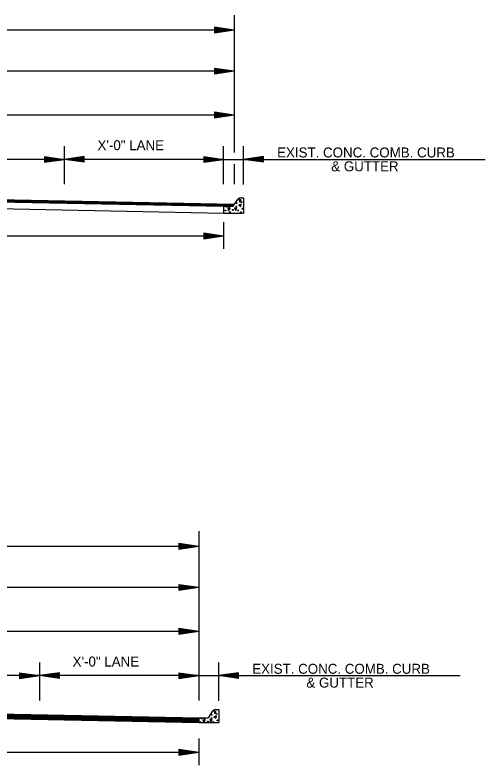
# Model space of a CAD drawing. Extents: x 544199 to 1930787, y -1968972 to 596640.
# Drawn here: x 552147 to 552500, y -1968937 to -1968373 of the extents above; entities that cross this region are included whole.
import ezdxf

# ---------------------------------------------------------------- set-up
doc = ezdxf.new("R2010")
doc.units = 0
doc.layers.add('R_Draft', color=7, linetype='Continuous')

msp = doc.modelspace()

# ---------------------------------------------------------------- linework, layer by layer
at = {"layer": 'R_Draft'}
for p, q in [((551696.09, -1968384.04), (552311.66, -1968384.04)), ((552296.66, -1968381.79), (552311.66, -1968384.04)), ((552296.66, -1968381.79), (552296.66, -1968386.29)), ((552296.66, -1968382.16), (552309.16, -1968384.04)), ((552296.66, -1968382.55), (552306.58, -1968384.04)), ((552296.66, -1968382.92), (552304.08, -1968384.04)), ((552296.66, -1968383.31), (552301.54, -1968384.04)), ((552296.66, -1968383.69), (552299.03, -1968384.04)), ((552296.66, -1968386.29), (552311.66, -1968384.04)), ((552296.66, -1968384.77), (552301.54, -1968384.04)), ((552296.66, -1968385.53), (552306.58, -1968384.04)), ((552296.66, -1968385.91), (552309.16, -1968384.04)), ((552296.66, -1968385.16), (552304.08, -1968384.04)), ((552296.66, -1968384.39), (552299.03, -1968384.04)), ((551696.09, -1968414.91), (552311.66, -1968414.91)), ((552296.66, -1968412.66), (552311.66, -1968414.91)), ((552296.66, -1968412.66), (552296.66, -1968417.16)), ((552296.66, -1968413.03), (552309.16, -1968414.91)), ((552296.66, -1968413.42), (552306.58, -1968414.91)), ((552296.66, -1968413.79), (552304.08, -1968414.91)), ((552296.66, -1968414.18), (552301.54, -1968414.91)), ((552296.66, -1968414.56), (552299.03, -1968414.91)), ((552296.66, -1968417.16), (552311.66, -1968414.91)), ((552296.66, -1968415.64), (552301.54, -1968414.91)), ((552296.66, -1968416.4), (552306.58, -1968414.91)), ((552296.66, -1968416.78), (552309.16, -1968414.91)), ((552296.66, -1968416.03), (552304.08, -1968414.91)), ((552296.66, -1968415.26), (552299.03, -1968414.91)), ((551696.09, -1968447.84), (552311.66, -1968447.84)), ((552296.66, -1968445.59), (552311.66, -1968447.84)), ((552296.66, -1968445.59), (552296.66, -1968450.09)), ((552296.66, -1968445.96), (552309.16, -1968447.84)), ((552296.66, -1968446.35), (552306.58, -1968447.84)), ((552296.66, -1968446.72), (552304.08, -1968447.84)), ((552296.66, -1968447.11), (552301.54, -1968447.84)), ((552296.66, -1968447.49), (552299.03, -1968447.84)), ((552296.66, -1968450.09), (552311.66, -1968447.84)), ((552296.66, -1968448.57), (552301.54, -1968447.84)), ((552296.66, -1968449.33), (552306.58, -1968447.84)), ((552296.66, -1968449.71), (552309.16, -1968447.84)), ((552296.66, -1968448.96), (552304.08, -1968447.84)), ((552296.66, -1968448.19), (552299.03, -1968447.84)), ((552183.92, -1968500.03), (552183.92, -1968471.48)), ((552303.68, -1968500.03), (552303.68, -1968471.48)), ((552318.7, -1968500.2), (552318.7, -1968471.48)), ((552183.78, -1968481.38), (552063.85, -1968481.38)), ((552168.78, -1968479.13), (552183.78, -1968481.38)), ((552168.78, -1968479.13), (552168.78, -1968483.63)), ((552168.78, -1968479.5), (552181.27, -1968481.38)), ((552168.78, -1968479.88), (552178.69, -1968481.38)), ((552168.78, -1968480.26), (552176.19, -1968481.38)), ((552168.78, -1968480.65), (552173.65, -1968481.38)), ((552168.78, -1968481.02), (552171.15, -1968481.38)), ((552168.78, -1968483.63), (552183.78, -1968481.38)), ((552168.78, -1968482.11), (552173.65, -1968481.38)), ((552168.78, -1968482.87), (552178.69, -1968481.38)), ((552168.78, -1968483.25), (552181.27, -1968481.38)), ((552168.78, -1968482.49), (552176.19, -1968481.38)), ((552168.78, -1968481.73), (552171.15, -1968481.38)), ((552198.78, -1968479.13), (552183.78, -1968481.38)), ((552303.7, -1968481.38), (552183.78, -1968481.38)), ((552198.78, -1968483.63), (552183.78, -1968481.38)), ((552198.78, -1968479.5), (552186.28, -1968481.38)), ((552198.78, -1968483.25), (552186.28, -1968481.38)), ((552198.78, -1968479.88), (552188.86, -1968481.38)), ((552198.78, -1968482.87), (552188.86, -1968481.38)), ((552198.78, -1968480.26), (552191.36, -1968481.38)), ((552198.78, -1968482.49), (552191.36, -1968481.38)), ((552198.78, -1968480.64), (552193.9, -1968481.38)), ((552198.78, -1968482.1), (552193.9, -1968481.38)), ((552198.78, -1968481.02), (552196.41, -1968481.38)), ((552198.78, -1968481.73), (552196.41, -1968481.38)), ((552198.78, -1968483.63), (552198.78, -1968479.13)), ((552288.7, -1968479.13), (552303.7, -1968481.38)), ((552288.7, -1968479.13), (552288.7, -1968483.63)), ((552288.7, -1968479.5), (552301.2, -1968481.38)), ((552288.7, -1968479.88), (552298.62, -1968481.38)), ((552288.7, -1968480.26), (552296.12, -1968481.38)), ((552288.7, -1968480.65), (552293.58, -1968481.38)), ((552288.7, -1968481.02), (552291.07, -1968481.38)), ((552288.7, -1968483.63), (552303.7, -1968481.38)), ((552288.7, -1968482.11), (552293.58, -1968481.38)), ((552288.7, -1968482.87), (552298.62, -1968481.38)), ((552288.7, -1968483.25), (552301.2, -1968481.38)), ((552288.7, -1968482.49), (552296.12, -1968481.38)), ((552288.7, -1968481.73), (552291.07, -1968481.38)), ((552303.7, -1968481.38), (552500.39, -1968481.38)), ((552333.71, -1968479.13), (552318.71, -1968481.38)), ((552333.71, -1968483.63), (552318.71, -1968481.38)), ((552333.71, -1968479.51), (552321.22, -1968481.38)), ((552333.71, -1968483.26), (552321.22, -1968481.38)), ((552333.71, -1968479.89), (552323.8, -1968481.38)), ((552333.71, -1968482.88), (552323.8, -1968481.38)), ((552333.71, -1968480.27), (552326.29, -1968481.38)), ((552333.71, -1968482.5), (552326.29, -1968481.38)), ((552333.71, -1968480.65), (552328.84, -1968481.38)), ((552333.71, -1968482.11), (552328.84, -1968481.38)), ((552333.71, -1968481.03), (552331.34, -1968481.38)), ((552333.71, -1968481.74), (552331.34, -1968481.38)), ((552333.71, -1968483.63), (552333.71, -1968479.13)), ((552003.92, -1968508.99), (552311.66, -1968515.14)), ((552003.92, -1968509.29), (552311.48, -1968515.44)), ((552003.92, -1968509.59), (552311.29, -1968515.74)), ((552003.92, -1968509.89), (552311.1, -1968516.03)), ((552003.92, -1968510.19), (552310.91, -1968516.33)), ((552003.92, -1968510.49), (552310.73, -1968516.63)), ((552003.92, -1968510.69), (552303.68, -1968516.68)), ((552316.54, -1968510.39), (552318.7, -1968510.43)), ((552318.7, -1968510.43), (552318.7, -1968521.78)), ((552003.99, -1968515.79), (552303.68, -1968521.78)), ((552303.68, -1968516.68), (552303.68, -1968521.78)), ((552303.68, -1968516.69), (552310.69, -1968516.69)), ((552303.68, -1968516.69), (552303.68, -1968520.18)), ((552303.68, -1968516.69), (552310.69, -1968516.69)), ((552303.68, -1968516.69), (552303.68, -1968520.18)), ((552313.72, -1968511.89), (552310.69, -1968516.69)), ((552303.68, -1968521.78), (552318.7, -1968521.78)), ((552303.68, -1968528.59), (552303.68, -1968548.59)), ((551704, -1968538.84), (552303.68, -1968538.84)), ((552288.68, -1968536.59), (552303.68, -1968538.84)), ((552288.68, -1968536.59), (552288.68, -1968541.09)), ((552288.68, -1968536.97), (552301.17, -1968538.84)), ((552288.68, -1968537.35), (552298.59, -1968538.84)), ((552288.68, -1968537.72), (552296.09, -1968538.84)), ((552288.68, -1968538.11), (552293.55, -1968538.84)), ((552288.68, -1968538.49), (552291.05, -1968538.84)), ((552288.68, -1968541.09), (552303.68, -1968538.84)), ((552288.68, -1968539.58), (552293.55, -1968538.84)), ((552288.68, -1968540.33), (552298.59, -1968538.84)), ((552288.68, -1968540.72), (552301.17, -1968538.84)), ((552288.68, -1968539.96), (552296.09, -1968538.84)), ((552288.68, -1968539.19), (552291.05, -1968538.84)), ((552269.97, -1968770.27), (552284.97, -1968772.52)), ((552269.97, -1968770.27), (552269.97, -1968774.77)), ((552269.97, -1968770.64), (552282.47, -1968772.52)), ((551685.27, -1968772.52), (552284.97, -1968772.52)), ((552269.97, -1968771.02), (552279.89, -1968772.52)), ((552269.97, -1968771.4), (552277.39, -1968772.52)), ((552269.97, -1968771.79), (552274.85, -1968772.52)), ((552269.97, -1968772.16), (552272.34, -1968772.52)), ((552269.97, -1968774.77), (552284.97, -1968772.52)), ((552269.97, -1968773.25), (552274.85, -1968772.52)), ((552269.97, -1968774.01), (552279.89, -1968772.52)), ((552269.97, -1968774.39), (552282.47, -1968772.52)), ((552269.97, -1968773.63), (552277.39, -1968772.52)), ((552269.97, -1968772.87), (552272.34, -1968772.52)), ((551685.27, -1968803.39), (552284.97, -1968803.39)), ((552269.97, -1968801.14), (552284.97, -1968803.39)), ((552269.97, -1968801.14), (552269.97, -1968805.64)), ((552269.97, -1968801.51), (552282.47, -1968803.39)), ((552269.97, -1968801.89), (552279.89, -1968803.39)), ((552269.97, -1968802.27), (552277.39, -1968803.39)), ((552269.97, -1968802.66), (552274.85, -1968803.39)), ((552269.97, -1968803.03), (552272.34, -1968803.39)), ((552269.97, -1968805.64), (552284.97, -1968803.39)), ((552269.97, -1968804.12), (552274.85, -1968803.39)), ((552269.97, -1968804.88), (552279.89, -1968803.39)), ((552269.97, -1968805.26), (552282.47, -1968803.39)), ((552269.97, -1968804.5), (552277.39, -1968803.39)), ((552269.97, -1968803.74), (552272.34, -1968803.39)), ((551685.27, -1968836.32), (552284.97, -1968836.32)), ((552269.97, -1968834.07), (552284.97, -1968836.32)), ((552269.97, -1968834.07), (552269.97, -1968838.57)), ((552269.97, -1968834.44), (552282.47, -1968836.32)), ((552269.97, -1968834.82), (552279.89, -1968836.32)), ((552269.97, -1968835.2), (552277.39, -1968836.32)), ((552269.97, -1968835.59), (552274.85, -1968836.32)), ((552269.97, -1968835.96), (552272.34, -1968836.32)), ((552269.97, -1968838.57), (552284.97, -1968836.32)), ((552269.97, -1968837.05), (552274.85, -1968836.32)), ((552269.97, -1968837.81), (552279.89, -1968836.32)), ((552269.97, -1968838.19), (552282.47, -1968836.32)), ((552269.97, -1968837.43), (552277.39, -1968836.32)), ((552269.97, -1968836.67), (552272.34, -1968836.32)), ((552165.19, -1968888.51), (552165.19, -1968859.96)), ((552299.97, -1968888.68), (552299.97, -1968859.96)), ((552165.05, -1968869.85), (552045.12, -1968869.85)), ((552150.05, -1968867.6), (552165.05, -1968869.85)), ((552150.05, -1968867.6), (552150.05, -1968872.1)), ((552150.05, -1968867.98), (552162.54, -1968869.85)), ((552150.05, -1968868.36), (552159.96, -1968869.85)), ((552150.05, -1968868.74), (552157.46, -1968869.85)), ((552150.05, -1968869.13), (552154.92, -1968869.85)), ((552150.05, -1968869.5), (552152.42, -1968869.85)), ((552150.05, -1968872.1), (552165.05, -1968869.85)), ((552150.05, -1968870.59), (552154.92, -1968869.85)), ((552150.05, -1968871.35), (552159.96, -1968869.85)), ((552150.05, -1968871.73), (552162.54, -1968869.85)), ((552150.05, -1968870.97), (552157.46, -1968869.85)), ((552150.05, -1968870.21), (552152.42, -1968869.85)), ((552180.05, -1968867.6), (552165.05, -1968869.85)), ((552284.97, -1968869.85), (552165.05, -1968869.85)), ((552180.05, -1968872.1), (552165.05, -1968869.85)), ((552180.05, -1968867.98), (552167.55, -1968869.85)), ((552180.05, -1968871.73), (552167.55, -1968869.85)), ((552180.05, -1968868.36), (552170.13, -1968869.85)), ((552180.05, -1968871.35), (552170.13, -1968869.85)), ((552180.05, -1968868.74), (552172.63, -1968869.85)), ((552180.05, -1968870.97), (552172.63, -1968869.85)), ((552180.05, -1968869.12), (552175.17, -1968869.85)), ((552180.05, -1968870.58), (552175.17, -1968869.85)), ((552180.05, -1968869.5), (552177.68, -1968869.85)), ((552180.05, -1968870.21), (552177.68, -1968869.85)), ((552180.05, -1968872.1), (552180.05, -1968867.6)), ((552269.97, -1968867.6), (552284.97, -1968869.85)), ((552269.97, -1968867.6), (552269.97, -1968872.1)), ((552269.97, -1968867.98), (552282.47, -1968869.85)), ((552269.97, -1968868.36), (552279.89, -1968869.85)), ((552269.97, -1968868.74), (552277.39, -1968869.85)), ((552269.97, -1968869.13), (552274.85, -1968869.85)), ((552269.97, -1968869.5), (552272.34, -1968869.85)), ((552269.97, -1968872.1), (552284.97, -1968869.85)), ((552269.97, -1968870.59), (552274.85, -1968869.85)), ((552269.97, -1968871.35), (552279.89, -1968869.85)), ((552269.97, -1968871.73), (552282.47, -1968869.85)), ((552269.97, -1968870.97), (552277.39, -1968869.85)), ((552269.97, -1968870.21), (552272.34, -1968869.85)), ((552284.97, -1968869.85), (552481.66, -1968869.85)), ((552314.79, -1968867.6), (552299.79, -1968869.85)), ((552314.79, -1968872.1), (552299.79, -1968869.85)), ((552314.79, -1968867.98), (552302.29, -1968869.85)), ((552314.79, -1968871.73), (552302.29, -1968869.85)), ((552314.79, -1968868.36), (552304.87, -1968869.85)), ((552314.79, -1968871.35), (552304.87, -1968869.85)), ((552314.79, -1968868.74), (552307.37, -1968869.85)), ((552314.79, -1968870.97), (552307.37, -1968869.85)), ((552314.79, -1968869.12), (552309.91, -1968869.85)), ((552314.79, -1968870.58), (552309.91, -1968869.85)), ((552314.79, -1968869.5), (552312.42, -1968869.85)), ((552314.79, -1968870.21), (552312.42, -1968869.85)), ((552314.79, -1968872.1), (552314.79, -1968867.6)), ((551985.19, -1968895.67), (552284.95, -1968901.66)), ((551985.19, -1968895.97), (552284.95, -1968901.96)), ((551985.19, -1968896.27), (552284.95, -1968902.26)), ((551985.19, -1968896.57), (552284.95, -1968902.56)), ((551985.19, -1968896.87), (552284.95, -1968902.86)), ((551985.19, -1968897.17), (552284.95, -1968903.16)), ((551985.19, -1968897.47), (552284.95, -1968903.46)), ((551985.19, -1968897.77), (552284.95, -1968903.76)), ((551985.19, -1968898.07), (552284.95, -1968904.06)), ((551985.19, -1968898.37), (552284.95, -1968904.36)), ((551985.19, -1968898.67), (552284.95, -1968904.66)), ((551985.19, -1968898.97), (552284.95, -1968904.96)), ((551985.19, -1968899.16), (552284.95, -1968905.15)), ((552294.99, -1968896.86), (552291.96, -1968901.66)), ((552297.81, -1968895.36), (552299.97, -1968895.4)), ((552299.97, -1968895.4), (552299.97, -1968905.15)), ((552284.95, -1968901.66), (552291.96, -1968901.66)), ((552284.95, -1968901.66), (552284.95, -1968905.15)), ((552284.95, -1968901.66), (552291.96, -1968901.66)), ((552284.95, -1968901.66), (552284.95, -1968905.15)), ((552284.97, -1968905.15), (552299.97, -1968905.15)), ((552284.95, -1968917.07), (552284.95, -1968937.07)), ((551685.27, -1968927.32), (552284.95, -1968927.32)), ((552269.95, -1968925.07), (552284.95, -1968927.32)), ((552269.95, -1968925.07), (552269.95, -1968929.57)), ((552269.95, -1968925.44), (552282.44, -1968927.32)), ((552269.95, -1968925.83), (552279.86, -1968927.32)), ((552269.95, -1968926.2), (552277.36, -1968927.32)), ((552269.95, -1968926.59), (552274.82, -1968927.32)), ((552269.95, -1968926.97), (552272.32, -1968927.32)), ((552269.95, -1968929.57), (552284.95, -1968927.32)), ((552269.95, -1968928.05), (552274.82, -1968927.32)), ((552269.95, -1968928.81), (552279.86, -1968927.32)), ((552269.95, -1968929.19), (552282.44, -1968927.32)), ((552269.95, -1968928.44), (552277.36, -1968927.32)), ((552269.95, -1968927.67), (552272.32, -1968927.32))]:
    msp.add_line(p, q, dxfattribs=at)
for points in [[(552311.66, -1968372.78), (552311.66, -1968476.11)], [(552311.66, -1968484.97), (552311.66, -1968500.03)], [(552314.76, -1968515.78), (552316.52, -1968516.92), (552316.9, -1968515.14), (552314.99, -1968515.78)], [(552315.71, -1968513.54), (552316.84, -1968511.75), (552315.07, -1968511.39), (552315.71, -1968513.28)], [(552307.4, -1968520.15), (552308.53, -1968518.36), (552306.76, -1968518), (552307.4, -1968519.89)], [(552307.4, -1968520.15), (552308.53, -1968518.36), (552306.76, -1968518), (552307.4, -1968519.89)], [(552312.53, -1968519.91), (552313.66, -1968518.13), (552311.89, -1968517.76), (552312.53, -1968519.65)], [(552284.97, -1968761.26), (552284.97, -1968888.51)], [(552296.03, -1968900.75), (552297.79, -1968901.89), (552298.17, -1968900.11), (552296.26, -1968900.75)], [(552296.98, -1968898.51), (552298.11, -1968896.73), (552296.34, -1968896.36), (552296.98, -1968898.25)], [(552288.67, -1968905.12), (552289.8, -1968903.34), (552288.03, -1968902.97), (552288.67, -1968904.86)], [(552288.67, -1968905.12), (552289.8, -1968903.34), (552288.03, -1968902.97), (552288.67, -1968904.86)], [(552293.8, -1968904.89), (552294.93, -1968903.1), (552293.16, -1968902.73), (552293.8, -1968904.63)]]:
    msp.add_lwpolyline(points, dxfattribs=at)
for centre in [(552305.69, -1968517.12), (552305.69, -1968517.12), (552313.22, -1968516.93), (552313.38, -1968514.36), (552317.14, -1968513.5), (552305.05, -1968519.86), (552305.05, -1968519.86), (552307.88, -1968517.53), (552307.88, -1968517.53), (552308.38, -1968521.2), (552310.52, -1968519.42), (552310.52, -1968519.42), (552314.48, -1968519.79), (552316.59, -1968521.2), (552317.77, -1968518.52), (552294.66, -1968899.34), (552298.41, -1968898.47), (552286.32, -1968904.83), (552286.32, -1968904.83), (552286.96, -1968902.09), (552286.96, -1968902.09), (552289.15, -1968902.51), (552289.15, -1968902.51), (552291.79, -1968904.39), (552291.79, -1968904.39), (552294.49, -1968901.9), (552295.75, -1968904.76), (552299.04, -1968903.49)]:
    msp.add_circle(centre, 0.339, dxfattribs=at)
for centre in [(552316.48, -1968513.64), (552297.75, -1968898.62)]:
    msp.add_arc(centre, 3.26, 88.8804, 147.7244, dxfattribs=at)

# ---------------------------------------------------------------- texts
for s, p in [('X\'-0" LANE', (552208.71, -1968474.51)), ('EXIST. CONC. COMB. CURB', (552343.92, -1968479.96)), ('& GUTTER ', (552384.65, -1968490.36)), ('X\'-0" LANE', (552189.98, -1968862.99)), ('EXIST. CONC. COMB. CURB', (552325.19, -1968868.44)), ('& GUTTER ', (552365.92, -1968878.84))]:
    msp.add_text(s, height=7.5, dxfattribs=at).set_placement(p)

doc.saveas('drawing.dxf')
